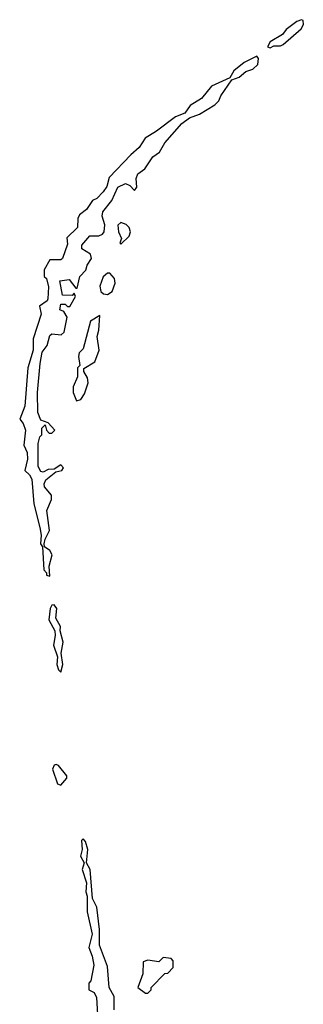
# Model space of a CAD drawing. Extents: x 2889633 to 3052318, y 540750 to 918690.
# Tile 271 of 656: x 2955610 to 2956884, y 718920 to 723337. Entities that reach past the tile are written whole.
import ezdxf

# ---------------------------------------------------------------- set-up
doc = ezdxf.new("R2010")
doc.units = 0

msp = doc.modelspace()

# ---------------------------------------------------------------- linework, layer by layer
at = {"layer": '0CON02XD'}
for points in [[(2956735, 723210), (2956750.7, 723219.3), (2956780.7, 723219.3), (2956792.5, 723225), (2956873.3, 723295), (2956883.8, 723315), (2956882.5, 723332.5), (2956875, 723336.7), (2956855, 723328.8), (2956807, 723293), (2956790, 723270), (2956735, 723237.5), (2956723.3, 723215), (2956735, 723210)], [(2955745, 720840), (2955742.5, 720885), (2955755.9, 720935.9), (2955745.9, 720955.9), (2955721.7, 720971.7), (2955720, 720985), (2955723.8, 721006.2), (2955743.3, 721045), (2955732.5, 721135), (2955753.3, 721185), (2955753.6, 721203.6), (2955721.7, 721241.7), (2955720, 721255), (2955727, 721273), (2955771.7, 721308.3), (2955800, 721315), (2955806.7, 721326.7), (2955795, 721340), (2955765, 721320), (2955738.3, 721318.3), (2955715, 721307.5), (2955705, 721310), (2955692.9, 721332.9), (2955693.3, 721435), (2955700, 721465), (2955710, 721475), (2955710, 721505), (2955725, 721520), (2955730, 721495), (2955742.5, 721482.5), (2955755, 721482.5), (2955767.5, 721495), (2955738.3, 721528.3), (2955705, 721540), (2955691.2, 721575), (2955690, 721665), (2955702, 721795), (2955711.2, 721845), (2955733.3, 721875), (2955745, 721920), (2955755, 721927.5), (2955796.4, 721923.6), (2955810, 721935), (2955823, 722003), (2955808.3, 722028.3), (2955790, 722035), (2955795, 722060), (2955815, 722060), (2955825, 722050), (2955835, 722050), (2955860, 722095), (2955855, 722110), (2955845, 722100), (2955801.7, 722101.7), (2955790, 722165), (2955831.7, 722171.7), (2955861.7, 722131.7), (2955868.3, 722131.7), (2955880, 722185), (2955907, 722213), (2955912.5, 722235), (2955932.5, 722265), (2955927.5, 722285), (2955889.3, 722309.3), (2955888.8, 722325), (2955925, 722367.5), (2955965, 722366.7), (2955982.5, 722375), (2955990, 722385), (2955993, 722417), (2955980, 722455), (2955983.3, 722475), (2956023.3, 722525), (2956051.2, 722585), (2956085, 722601.2), (2956105, 722592.5), (2956125, 722570), (2956136.7, 722585), (2956132.5, 722625), (2956140, 722645), (2956171.7, 722668.3), (2956208.3, 722721.7), (2956237.7, 722742.3), (2956261.2, 722785), (2956338.8, 722871.2), (2956372.9, 722897.1), (2956417.7, 722912.3), (2956485.8, 722954.2), (2956505, 722972.5), (2956513.3, 722995), (2956563, 723067), (2956595, 723078.8), (2956625, 723104), (2956657.5, 723115), (2956678.8, 723135), (2956683, 723163), (2956675, 723172.5), (2956617.5, 723145), (2956572, 723108), (2956553.6, 723076.4), (2956471.7, 723038.3), (2956427, 722983), (2956375, 722952.5), (2956352.3, 722917.7), (2956309.5, 722900.4), (2956225, 722836.2), (2956173.3, 722805), (2956146.8, 722763.2), (2956108.8, 722731.2), (2956011.2, 722628.8), (2956001.7, 722588.3), (2955985.5, 722564.5), (2955956.2, 722535), (2955936.7, 722525), (2955910, 722485), (2955879.3, 722460.7), (2955871.2, 722445), (2955870, 722405), (2955822.5, 722357.5), (2955825, 722330), (2955802.5, 722265), (2955795, 722260), (2955745, 722260), (2955720, 722215), (2955720, 722185), (2955730, 722175), (2955738.8, 722138.8), (2955735.9, 722084.1), (2955733.3, 722075), (2955698.3, 722051.7), (2955706, 722015), (2955670, 721905), (2955670, 721855), (2955646, 721775), (2955633.6, 721603.6), (2955610, 721545), (2955625.7, 721525.7), (2955635.7, 721495), (2955628.3, 721428.3), (2955644.3, 721395), (2955645.7, 721365), (2955632.5, 721315), (2955654.4, 721294.4), (2955664, 721275), (2955673.3, 721165), (2955701.2, 721058.8), (2955706.2, 721025), (2955703.3, 720985), (2955712.5, 720972.5), (2955718.3, 720868.3), (2955730, 720855), (2955730, 720845), (2955745, 720840)], [(2956065, 722330), (2956101.2, 722365), (2956108, 722385), (2956101.2, 722405), (2956088.3, 722418.3), (2956065, 722427.5), (2956051.2, 722415), (2956054, 722385), (2956067.5, 722355), (2956060, 722335), (2956065, 722330)], [(2956005, 722103.3), (2956025, 722117.5), (2956038.8, 722155), (2956036, 722176), (2956015, 722200), (2956005, 722200), (2955985, 722182.5), (2955969.3, 722140.7), (2955975, 722117.5), (2955986.4, 722106.4), (2956005, 722103.3)], [(2955865, 721627.5), (2955885, 721632.5), (2955901.7, 721658.3), (2955918.3, 721708.3), (2955915, 721730), (2955898.3, 721758.3), (2955898.3, 721771.7), (2955947.9, 721802.1), (2955967.5, 721855), (2955957.5, 721915), (2955966.1, 721943.9), (2955970, 722010), (2955927.5, 721985), (2955895, 721860), (2955877.5, 721842.5), (2955873.6, 721826.4), (2955880, 721785), (2955870, 721775), (2955870, 721735), (2955850.7, 721689.3), (2955850, 721665), (2955865, 721627.5)], [(2955795, 720410), (2955803.3, 720445), (2955796.2, 720495), (2955805.8, 720545), (2955792.5, 720595), (2955793.3, 720615), (2955771.7, 720651.7), (2955776.2, 720695), (2955765, 720712.5), (2955755, 720710), (2955746.7, 720695), (2955741.2, 720645), (2955767.5, 720595), (2955770, 720575), (2955761.7, 720531.7), (2955779.3, 720479.3), (2955776.7, 720445), (2955785, 720420), (2955795, 720410)], [(2955795, 719902.5), (2955822.5, 719935), (2955822.5, 719945), (2955785, 719991.2), (2955773.8, 719996.2), (2955765, 719992.5), (2955756.7, 719975), (2955779.3, 719909.3), (2955795, 719902.5)], [(2956033.8, 718895), (2956034, 718955), (2956012.5, 718995), (2956005, 719090), (2955968, 719185), (2955968.8, 719255), (2955956.2, 719355), (2955936.7, 719395), (2955926, 719525), (2955910, 719555), (2955916.2, 719615), (2955905, 719650), (2955895, 719662.5), (2955887.5, 719655), (2955891.2, 719615), (2955882.5, 719585), (2955900, 719555), (2955890, 719525), (2955910, 719465), (2955906.7, 719425), (2955912.5, 719405), (2955913.8, 719335), (2955936.2, 719235), (2955920, 719175), (2955936.1, 719136.1), (2955942.5, 719095), (2955930, 719025), (2955920, 719015), (2955920, 718985), (2955945, 718972.5), (2955955, 718950), (2955960, 718875)], [(2956185, 718970), (2956200, 718985), (2956200, 718995), (2956261.7, 719058.3), (2956275, 719060), (2956300, 719085), (2956300, 719115), (2956290, 719125), (2956255, 719130), (2956235, 719110), (2956185, 719117.5), (2956165, 719110), (2956163, 719057), (2956140, 718995), (2956175, 718970), (2956185, 718970)]]:
    msp.add_lwpolyline(points, dxfattribs=at)

doc.saveas('drawing.dxf')
